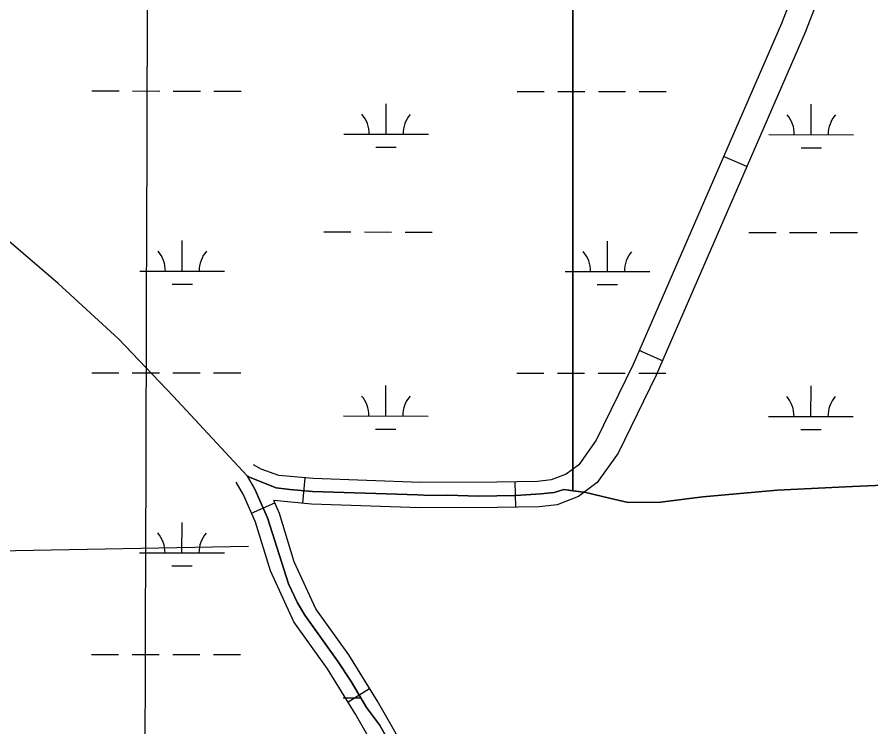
# Model space of a CAD drawing. Extents: x 3148686 to 3186545, y 916144 to 941516.
# Drawn here: x 3171071 to 3172079, y 930258 to 931096 of the extents above; entities that cross this region are included whole.
import ezdxf

# ---------------------------------------------------------------- set-up
doc = ezdxf.new("R2010")
doc.units = 0
for name, color, linetype in [('V-GRID-MAJR', 7, 'Continuous'), ('V-ROAD-CNTR', 7, 'Continuous'), ('V-SITE-VEGE', 7, 'Continuous'), ('V-TOPO-SHOR', 7, 'Continuous'), ('V-WETL-SWMP', 7, 'Continuous')]:
    doc.layers.add(name, color=color, linetype=linetype)

msp = doc.modelspace()

# ---------------------------------------------------------------- linework, layer by layer
at = {"layer": 'V-GRID-MAJR'}
msp.add_spline([(3171195.296, 921496.579), (3171213.805, 927556.221), (3171232.324, 933619.233), (3171250.843, 939682.2930000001), (3171250.853, 939685.613)], degree=3, dxfattribs=at)
at = {"layer": 'V-ROAD-CNTR'}
for p, q in [((3171932.1985641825, 930919.7460439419), (3171904.6870591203, 930931.709199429)), ((3171832.5056432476, 930690.4835970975), (3171804.9941381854, 930702.4467525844)), ((3171407.8744131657, 930522.2899180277), (3171410.6984890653, 930552.156698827)), ((3171659.450784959, 930517.4579949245), (3171658.868275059, 930547.4523390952)), ((3171347.5807709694, 930510.483763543), (3171375.0448246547, 930522.5554558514)), ((3171461.405212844, 930287.7035799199), (3171486.917122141, 930303.4878278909))]:
    msp.add_line(p, q, dxfattribs=at)
for points in [[(3173107.5610182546, 931804.6416838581), (3173061.6850230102, 931801.0850755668), (3172768.2443588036, 931788.3946423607), (3172629.354885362, 931773.0606585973), (3172544.667695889, 931761.5100299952), (3172489.0186660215, 931746.0525525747), (3172418.597267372, 931711.2607043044), (3172343.8108506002, 931662.8990113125), (3172286.7503084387, 931617.1057598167), (3172186.1598775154, 931510.372326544), (3172157.9227693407, 931470.6524371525), (3172092.5739448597, 931313.9960712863), (3172000.7162939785, 931077.3153300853), (3171825.1269063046, 930673.5148166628), (3171780.2581432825, 930581.4735428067), (3171755.5425482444, 930546.5397238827), (3171733.5664732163, 930530.0889802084), (3171708.192988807, 930520.3176716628), (3171687.1542553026, 930517.9960145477), (3171637.529372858, 930517.0322666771), (3171546.4674690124, 930516.8655252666), (3171418.4129375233, 930521.293440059), (3171373.742986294, 930525.5172403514)], [(3172131.527230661, 931485.2995628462), (3172064.742055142, 931325.1999287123), (3171972.9657060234, 931088.7286699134), (3171797.8750936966, 930686.0751833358), (3171754.359856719, 930596.810457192), (3171733.781451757, 930567.7242761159), (3171718.911526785, 930556.5930197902), (3171701.039011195, 930549.7103283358), (3171685.213744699, 930547.963985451), (3171637.2106271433, 930547.0317333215), (3171546.95853099, 930546.8664747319), (3171420.345062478, 930551.2445599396), (3171379.8138949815, 930555.0770144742), (3171358.932661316, 930562.3329573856), (3171349.810095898, 930567.589670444)], [(3171342.321000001, 930554.5929999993), (3171255.1021983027, 930648.8011100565), (3171190.451000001, 930716.1469999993), (3171119.125000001, 930781.7609999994), (3171005.259000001, 930878.8979999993)], [(3171641.5456906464, 929973.9734568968), (3171470.255157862, 930273.3995094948), (3171437.3236091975, 930326.6264154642), (3171397.38888678, 930382.3478692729), (3171369.8293957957, 930442.4851249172), (3171352.3170461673, 930499.7083655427), (3171338.053970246, 930532.157983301), (3171329.3686516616, 930547.0275077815)], [(3171668.226309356, 929987.7505431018), (3171496.0388421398, 930288.7444905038), (3171462.3003908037, 930343.2755845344), (3171423.4571132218, 930397.4741307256), (3171397.932604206, 930453.1708750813), (3171380.4889538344, 930510.1696344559), (3171373.742986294, 930525.5172403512)]]:
    msp.add_lwpolyline(points, dxfattribs=at)
at = {"layer": 'V-SITE-VEGE'}
for points in [[(3171508.2860000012, 930243.1229999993), (3171498.669000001, 930260.7639999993), (3171483.147000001, 930281.0719999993), (3171465.092000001, 930311.9389999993), (3171449.812000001, 930334.9489999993), (3171410.423000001, 930389.9109999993), (3171401.866000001, 930404.7709999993), (3171391.0900000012, 930426.9589999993), (3171375.009000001, 930477.7739999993), (3171366.401000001, 930504.9389999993), (3171351.440000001, 930538.9809999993), (3171342.321000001, 930554.5929999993), (3171345.780000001, 930552.5999999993), (3171376.600000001, 930540.3139999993), (3171392.554000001, 930538.4419999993), (3171419.389000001, 930536.2669999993), (3171543.743000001, 930531.9679999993), (3171557.481000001, 930531.2229999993), (3171578.320000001, 930531.6219999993), (3171615.985000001, 930530.6209999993), (3171637.022000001, 930531.0219999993), (3171659.462000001, 930531.2229999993), (3171688.8030000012, 930533.2709999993), (3171704.616000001, 930535.0139999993), (3171716.330000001, 930538.4439999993), (3171726.850000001, 930537.0709999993), (3171726.850000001, 931862.6029999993)], [(3171726.850000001, 931862.6029999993), (3171726.850000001, 930537.0709999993), (3171741.994000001, 930535.0939999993), (3171769.992000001, 930528.2329999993), (3171792.201000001, 930522.9939999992), (3171830.214000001, 930523.5019999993), (3171880.183000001, 930529.7009999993), (3171968.1440000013, 930537.6149999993), (3172056.876000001, 930542.1649999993), (3172119.883000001, 930544.9319999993)]]:
    msp.add_lwpolyline(points, dxfattribs=at)
at = {"layer": 'V-TOPO-SHOR'}
msp.add_line((3171343.7572047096, 930471.2676512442), (3170775.3331357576, 930460.2662575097), dxfattribs=at)
at = {"layer": 'V-WETL-SWMP'}
for p, q in [((3171159.0838895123, 931008.9963742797), (3171191.0838386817, 931008.9626558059)), ((3171207.083813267, 931008.9457965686), (3171239.0837624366, 931008.9120780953)), ((3171255.0837370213, 931008.8952188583), (3171287.083686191, 931008.8615003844)), ((3171303.0836607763, 931008.8446411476), (3171335.083609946, 931008.8109226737)), ((3171660.991092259, 931008.4675126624), (3171692.9910414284, 931008.4337941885)), ((3171708.9910160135, 931008.4169349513), (3171740.9909651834, 931008.3832164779)), ((3171756.9909397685, 931008.366357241), (3171788.990888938, 931008.332638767)), ((3171804.990863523, 931008.3157795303), (3171836.990812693, 931008.2820610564)), ((3171506.3460665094, 930957.8886168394), (3171506.383860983, 930993.8884676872)), ((3172008.253269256, 930957.3597552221), (3172008.2910637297, 930993.3596060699)), ((3171456.3461459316, 930957.9413019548), (3171556.345987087, 930957.835931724)), ((3171958.253348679, 930957.4124403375), (3172058.2531898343, 930957.3070701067)), ((3171494.329885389, 930942.4703251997), (3171518.329847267, 930942.4450363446)), ((3171996.2370881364, 930941.9414635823), (3172020.2370500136, 930941.9161747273)), ((3171432.8169972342, 930842.5344452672), (3171464.816946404, 930842.5007267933)), ((3171480.816920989, 930842.4838675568), (3171512.8168701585, 930842.4501490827)), ((3171528.816844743, 930842.4332898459), (3171560.8167939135, 930842.3995713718)), ((3171934.724199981, 930842.0055836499), (3171966.724149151, 930841.971865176)), ((3171982.7241237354, 930841.9550059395), (3172014.7240729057, 930841.9212874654)), ((3172030.7240474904, 930841.9044282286), (3172062.72399666, 930841.8707097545)), ((3171265.7045182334, 930796.2806733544), (3171265.742312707, 930832.2805242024)), ((3171767.6117209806, 930795.7518117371), (3171767.649515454, 930831.7516625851)), ((3171215.704597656, 930796.3333584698), (3171315.704438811, 930796.2279882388)), ((3171717.611800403, 930795.8044968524), (3171817.6116415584, 930795.6991266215)), ((3171253.6883371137, 930780.8623817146), (3171277.688298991, 930780.8370928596)), ((3171755.595539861, 930780.3335200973), (3171779.5955017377, 930780.3082312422)), ((3171158.7346318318, 930676.3227525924), (3171190.7345810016, 930676.2890341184)), ((3171206.7345555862, 930676.2721748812), (3171238.734504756, 930676.2384564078)), ((3171254.734479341, 930676.2215971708), (3171286.7344285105, 930676.187878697)), ((3171302.7344030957, 930676.1710194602), (3171334.7343522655, 930676.1373009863)), ((3171660.6418345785, 930675.7938909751), (3171692.6417837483, 930675.7601725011)), ((3171708.6417583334, 930675.7433132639), (3171740.641707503, 930675.7095947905)), ((3171756.641682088, 930675.6927355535), (3171788.6416312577, 930675.6590170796)), ((3171804.641605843, 930675.6421578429), (3171836.641555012, 930675.608439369)), ((3171505.996808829, 930625.214995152), (3171506.0346033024, 930661.2148459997)), ((3172007.904011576, 930624.6861335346), (3172007.9418060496, 930660.6859843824)), ((3171455.9968882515, 930625.2676802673), (3171555.996729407, 930625.1623100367)), ((3171957.904090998, 930624.73881865), (3172057.9039321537, 930624.6334484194)), ((3171493.980627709, 930609.7967035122), (3171517.9805895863, 930609.7714146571)), ((3171995.887830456, 930609.2678418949), (3172019.887792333, 930609.2425530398)), ((3171265.355260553, 930463.607051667), (3171265.3930550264, 930499.6069025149)), ((3171215.3553399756, 930463.6597367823), (3171315.355181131, 930463.5543665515)), ((3171253.3390794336, 930448.1887600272), (3171277.3390413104, 930448.1634711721)), ((3171158.385374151, 930343.6491309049), (3171190.385323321, 930343.6154124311)), ((3171206.385297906, 930343.5985531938), (3171238.3852470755, 930343.5648347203)), ((3171254.3852216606, 930343.5479754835), (3171286.3851708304, 930343.5142570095)), ((3171302.3851454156, 930343.4973977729), (3171334.385094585, 930343.4636792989)), ((3171455.6476305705, 930292.59405858), (3171476.392879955, 930292.5721992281))]:
    msp.add_line(p, q, dxfattribs=at)
for points in [[(3171345.780000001, 930552.5989999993), (3171342.320000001, 930554.5929999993), (3171351.440000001, 930538.9809999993), (3171366.404000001, 930504.9379999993), (3171375.008000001, 930477.7739999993), (3171391.0900000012, 930426.9589999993), (3171401.867000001, 930404.7709999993), (3171410.423000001, 930389.9109999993), (3171449.811000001, 930334.9509999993), (3171465.092000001, 930311.9389999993), (3171483.148000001, 930281.0719999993), (3171498.668000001, 930260.7629999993), (3171508.287000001, 930243.1219999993)], [(3172119.882000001, 930544.9319999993), (3172056.875000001, 930542.1659999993), (3171968.1440000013, 930537.6139999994), (3171880.181000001, 930529.7019999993), (3171830.213000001, 930523.5009999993), (3171792.201000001, 930522.9939999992), (3171769.993000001, 930528.2319999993), (3171741.993000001, 930535.0929999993), (3171716.330000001, 930538.4449999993), (3171704.615000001, 930535.0139999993), (3171688.8030000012, 930533.2699999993), (3171659.462000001, 930531.2219999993), (3171637.022000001, 930531.0209999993), (3171615.985000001, 930530.6199999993), (3171578.319000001, 930531.6229999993), (3171557.4820000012, 930531.2219999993), (3171543.744000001, 930531.9679999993), (3171419.388000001, 930536.2689999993), (3171392.5530000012, 930538.4419999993), (3171376.600000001, 930540.3129999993), (3171345.780000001, 930552.5989999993)]]:
    msp.add_lwpolyline(points, dxfattribs=at)
for centre, radius, start, end in [((3171451.1037166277, 930958.4216276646), 35.24628790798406, 359.16780918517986, 40.7114675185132), ((3171561.589413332, 930958.3052084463), 35.24628790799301, 139.16780223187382, 180.71146056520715), ((3171953.0109193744, 930957.8927660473), 35.24628790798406, 359.16780918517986, 40.7114675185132), ((3172063.496616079, 930957.7763468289), 35.24628790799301, 139.16780223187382, 180.71146056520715), ((3171210.4621683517, 930796.8136841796), 35.24628790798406, 359.16780918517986, 40.7114675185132), ((3171320.947865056, 930796.6972649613), 35.24628790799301, 139.16780223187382, 180.71146056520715), ((3171712.3693710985, 930796.2848225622), 35.24628790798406, 359.16780918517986, 40.7114675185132), ((3171822.8550678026, 930796.1684033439), 35.24628790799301, 139.16780223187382, 180.71146056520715), ((3171450.754458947, 930625.7480059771), 35.24628790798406, 359.16780918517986, 40.7114675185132), ((3171561.2401556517, 930625.6315867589), 35.24628790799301, 139.16780223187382, 180.71146056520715), ((3171952.6616616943, 930625.2191443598), 35.24628790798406, 359.16780918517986, 40.7114675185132), ((3172063.1473583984, 930625.1027251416), 35.24628790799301, 139.16780223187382, 180.71146056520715), ((3171210.112910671, 930464.1400624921), 35.24628790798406, 359.16780918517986, 40.7114675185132), ((3171320.5986073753, 930464.0236432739), 35.24628790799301, 139.16780223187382, 180.71146056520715)]:
    msp.add_arc(centre, radius, start, end, dxfattribs=at)

doc.saveas('drawing.dxf')
